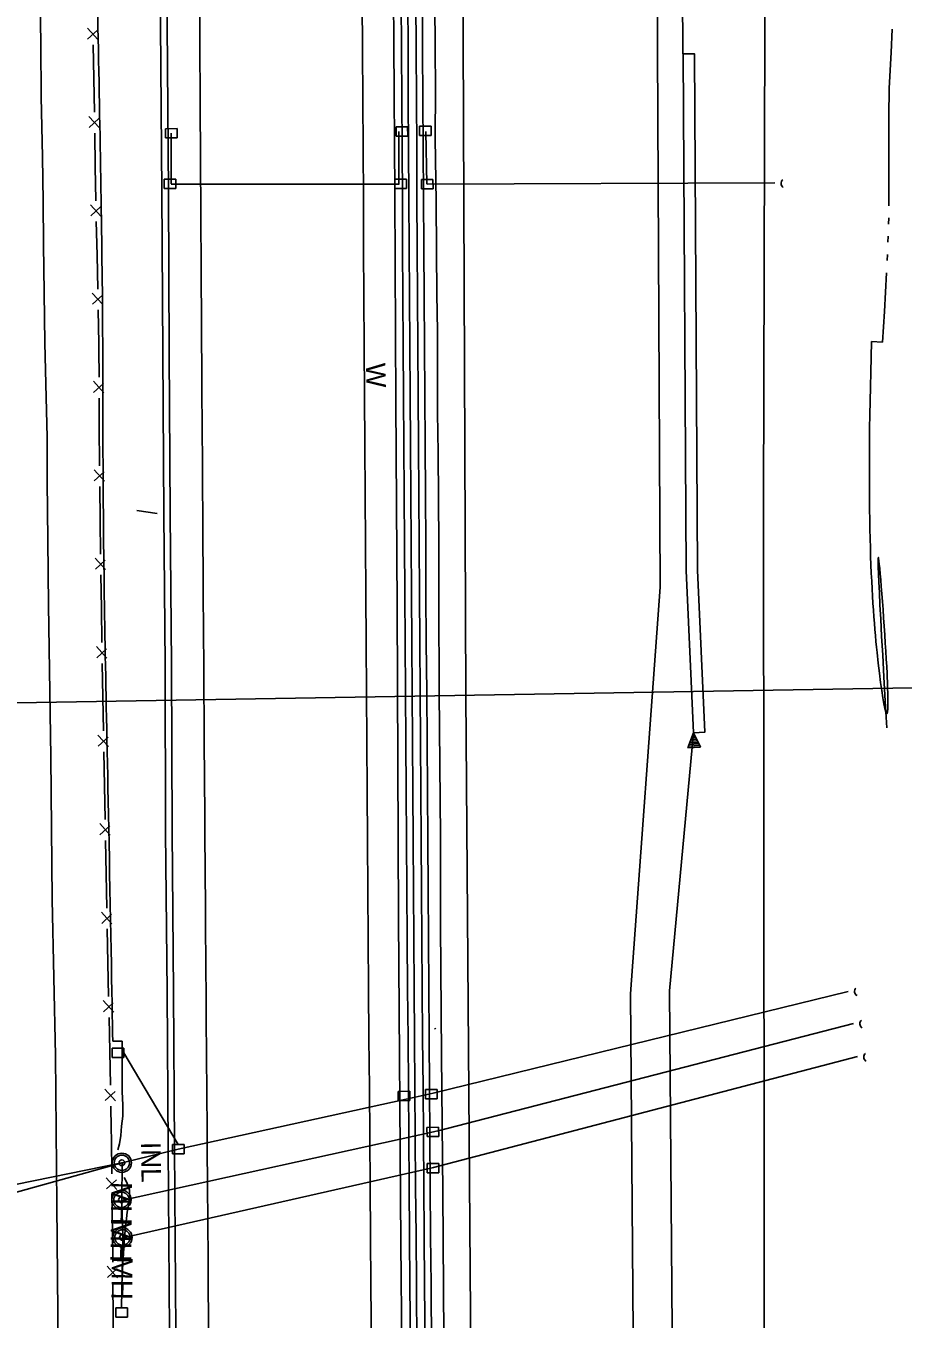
# Model space of a CAD drawing. Extents: x 589250 to 1188077, y 162953 to 363065.
# Drawn here: x 593902.4 to 594172.1, y 182719.7 to 183117.6 of the extents above; entities that cross this region are included whole.
import ezdxf

# ---------------------------------------------------------------- set-up
doc = ezdxf.new("R2010")
doc.units = 0
for name, color, linetype in [('E_BMGRD', 7, 'Continuous'), ('E_DRN', 7, 'Continuous'), ('E_DRN_DrainTile', 7, 'Continuous'), ('E_DRN_SS_UG', 7, 'Continuous'), ('E_DRN_Text', 7, 'Continuous'), ('E_FEN', 7, 'Continuous'), ('E_FEN_P', 7, 'Continuous'), ('E_RDWY', 7, 'Continuous'), ('E_RDWY_Barrier', 7, 'Continuous'), ('E_RDWY_Gravel', 7, 'Continuous'), ('E_RDWY_PavtEdge', 7, 'Continuous'), ('E_SGN', 7, 'Continuous'), ('E_UTL_MH', 7, 'Continuous'), ('E_WAL', 7, 'Continuous'), ('E_WAL_Text', 7, 'Continuous'), ('E_WTR_FlowLine', 7, 'Continuous'), ('P_RDWY_BarrierConc', 7, 'Continuous')]:
    doc.layers.add(name, color=color, linetype=linetype)

# ---------------------------------------------------------------- blocks, each defined once
blk = doc.blocks.new('MH')
at = {"layer": 'E_UTL_MH'}
for radius in [5, 4, 1.5]:
    blk.add_circle((0, 0), radius, dxfattribs=at)
blk.add_text('MH', height=10.8, dxfattribs=at).set_placement((10, -5.4))

msp = doc.modelspace()

# ---------------------------------------------------------------- linework, layer by layer
at = {"layer": 'E_BMGRD'}
for p, q in [((594107.66, 182900.09), (594105.9, 182895.5)), ((594109.36, 182896.67), (594106.29, 182896.53)), ((594109.12, 182897.16), (594106.49, 182897.04)), ((594108.87, 182897.65), (594106.68, 182897.55)), ((594108.63, 182898.13), (594106.88, 182898.05)), ((594108.39, 182898.62), (594107.08, 182898.57)), ((594108.15, 182899.12), (594107.27, 182899.08)), ((594107.9, 182899.61), (594107.47, 182899.59)), ((594109.84, 182895.69), (594107.66, 182900.09)), ((594109.84, 182895.69), (594105.9, 182895.5)), ((594109.6, 182896.18), (594106.1, 182896.01))]:
    msp.add_line(p, q, dxfattribs=at)
msp.add_lwpolyline([(594107.66, 182900.09), (594105.37, 182950.08), (594104.45, 183109.04)], dxfattribs=at)
at = {"layer": 'E_DRN'}
for p, q in [((593948.87, 183085.99), (593945.28, 183085.97)), ((593945.28, 183085.97), (593945.3, 183083.11)), ((593948.88, 183083.13), (593948.87, 183085.99)), ((594019.77, 183086.57), (594016.19, 183086.55)), ((594016.19, 183086.55), (594016.2, 183083.69)), ((594016.2, 183083.69), (594019.79, 183083.71)), ((594019.79, 183083.71), (594019.77, 183086.57)), ((594027.03, 183086.74), (594023.45, 183086.72)), ((594023.45, 183086.72), (594023.46, 183083.86)), ((594023.46, 183083.86), (594027.05, 183083.88)), ((594027.05, 183083.88), (594027.03, 183086.74)), ((593945.3, 183083.11), (593948.88, 183083.13)), ((593948.52, 183070.42), (593944.93, 183070.4)), ((593944.93, 183070.4), (593944.94, 183067.54)), ((593948.53, 183067.56), (593948.52, 183070.42)), ((594019.43, 183070.42), (594015.84, 183070.4)), ((594015.84, 183070.4), (594015.86, 183067.54)), ((594019.44, 183067.56), (594019.43, 183070.42)), ((594027.56, 183070.33), (594023.98, 183070.31)), ((594023.98, 183070.31), (594023.99, 183067.45)), ((594027.57, 183067.47), (594027.56, 183070.33)), ((593944.94, 183067.54), (593948.53, 183067.56)), ((594015.86, 183067.54), (594019.44, 183067.56)), ((594023.99, 183067.45), (594027.57, 183067.47)), ((594028.32, 182808.89), (594028.12, 182809.27)), ((593932.44, 182803.11), (593928.86, 182803.09)), ((593928.86, 182803.09), (593928.87, 182800.23)), ((593932.46, 182800.25), (593932.44, 182803.11)), ((593928.87, 182800.23), (593932.46, 182800.25)), ((594020.43, 182789.8), (594016.85, 182789.78)), ((594016.85, 182789.78), (594016.86, 182786.92)), ((594020.45, 182786.93), (594020.43, 182789.8)), ((594028.8, 182790.33), (594025.21, 182790.32)), ((594025.21, 182790.32), (594025.22, 182787.46)), ((594028.81, 182787.47), (594028.8, 182790.33)), ((594016.86, 182786.92), (594020.45, 182786.93)), ((594025.22, 182787.46), (594028.81, 182787.47)), ((594029.3, 182778.74), (594025.71, 182778.72)), ((594025.71, 182778.72), (594025.73, 182775.86)), ((594029.31, 182775.88), (594029.3, 182778.74)), ((593951.03, 182773.44), (593947.45, 182773.43)), ((593947.45, 182773.43), (593947.46, 182770.56)), ((593951.05, 182770.58), (593951.03, 182773.44)), ((594025.73, 182775.86), (594029.31, 182775.88)), ((593947.46, 182770.56), (593951.05, 182770.58)), ((594029.31, 182767.63), (594025.73, 182767.61)), ((594025.73, 182767.61), (594025.74, 182764.75)), ((594029.33, 182764.76), (594029.31, 182767.63)), ((594025.74, 182764.75), (594029.33, 182764.76)), ((593933.57, 182723.22), (593929.99, 182723.21)), ((593929.99, 182723.21), (593930, 182720.35)), ((593933.59, 182720.36), (593933.57, 182723.22)), ((593930, 182720.35), (593933.59, 182720.36))]:
    msp.add_line(p, q, dxfattribs=at)
for centre, start, end in [((594136.09, 183069.12), 131.6355, 237.8957), ((594158.69, 182820.56), 136.4011, 242.6613), ((594160.34, 182810.6), 131.6355, 237.8957), ((594161.52, 182800.37), 131.6355, 237.8957)]:
    msp.add_arc(centre, 1.49, start, end, dxfattribs=at)
at = {"layer": 'E_DRN_DrainTile'}
msp.add_line((594282.43, 182915.7), (593737.86, 182906.66), dxfattribs=at)
at = {"layer": 'E_DRN_SS_UG'}
for p, q in [((593947.05, 183084.54), (593947.05, 183068.97)), ((594017.01, 183085.07), (594017.01, 183068.86)), ((594025.38, 183085.14), (594025.7, 183068.88)), ((593947.05, 183068.87), (594017.12, 183068.87)), ((594025.74, 183068.88), (594132.65, 183069.26)), ((594027.58, 182789.28), (594155.25, 182820.55)), ((594028.73, 182777.57), (594156.89, 182810.71)), ((594027.75, 182766.35), (594158.06, 182800.48)), ((594019.29, 182787.43), (594027.63, 182789.28)), ((593949.23, 182772.03), (594019.29, 182787.43)), ((593931.81, 182756.23), (594028.61, 182777.57)), ((593931.96, 182767.77), (593949.23, 182772.03)), ((593931.85, 182756.32), (593931.97, 182767.78)), ((593932.21, 182744.74), (594027.77, 182766.32)), ((593932.14, 182744.78), (593931.85, 182756.25))]:
    msp.add_line(p, q, dxfattribs=at)
for points in [[(593949.24, 182773.43), (593932.45, 182801.68)], [(593866.39, 182754.47), (593931.89, 182767.83)], [(593867.37, 182749.87), (593931.89, 182767.83)], [(593932.14, 182744.78), (593931.78, 182723.22)]]:
    msp.add_lwpolyline(points, dxfattribs=at)
at = {"layer": 'E_FEN'}
msp.add_lwpolyline([(594179.07, 184466.06), (594158.77, 184332.69), (594144.87, 184200.42), (594138.31, 183991.8), (594131.21, 183705.3), (594129.24, 182970.46), (594129.66, 182548.32), (594162.87, 182523.97)], dxfattribs=at)
at = {"layer": 'E_FEN_P'}
for p, q in [((593924.51, 183113.37), (593921.29, 183116.93)), ((593921.36, 183113.48), (593924.39, 183116.26)), ((593923.26, 183101.37), (593923.08, 183111.75)), ((593923.43, 183091), (593923.26, 183101.37)), ((593924.97, 183086.19), (593921.76, 183089.75)), ((593921.82, 183086.3), (593924.85, 183089.08)), ((593923.72, 183074.2), (593923.54, 183084.57)), ((593923.9, 183063.86), (593923.72, 183074.2)), ((593923.9, 183063.82), (593923.9, 183063.86)), ((593925.45, 183059.02), (593922.23, 183062.57)), ((593922.3, 183059.12), (593925.32, 183061.91)), ((593924.24, 183047.02), (593924.03, 183057.4)), ((593924.46, 183036.64), (593924.24, 183047.02)), ((593926.01, 183031.85), (593922.79, 183035.4)), ((593922.86, 183031.95), (593925.89, 183034.73)), ((593924.81, 183019.84), (593924.59, 183030.22)), ((593924.85, 183018), (593924.81, 183019.84)), ((593924.88, 183009.47), (593924.85, 183018)), ((593926.36, 183004.65), (593923.19, 183008.25)), ((593923.21, 183004.8), (593926.28, 183007.53)), ((593924.95, 182992.66), (593924.91, 183003.04)), ((593924.99, 182984.04), (593924.95, 182992.66)), ((593925.01, 182982.29), (593924.99, 182984.04)), ((593926.53, 182977.48), (593923.34, 182981.05)), ((593923.38, 182977.6), (593926.43, 182980.36)), ((593925.23, 182965.49), (593925.1, 182975.86)), ((593925.36, 182955.11), (593925.23, 182965.49)), ((593926.88, 182950.3), (593923.69, 182953.87)), ((593923.73, 182950.42), (593926.78, 182953.18)), ((593925.58, 182938.31), (593925.45, 182948.68)), ((593925.76, 182927.91), (593925.58, 182938.31)), ((593927.3, 182923.09), (593924.08, 182926.66)), ((593924.14, 182923.2), (593927.18, 182925.98)), ((593926.04, 182911.07), (593925.87, 182921.47)), ((593926.22, 182900.66), (593926.04, 182911.07)), ((593927.76, 182895.85), (593924.54, 182899.42)), ((593924.6, 182895.96), (593927.64, 182898.74)), ((593926.54, 182883.82), (593926.33, 182894.23)), ((593926.74, 182873.42), (593926.54, 182883.82)), ((593928.3, 182868.62), (593925.07, 182872.18)), ((593925.14, 182868.72), (593928.17, 182871.51)), ((593927.08, 182856.58), (593926.87, 182866.99)), ((593927.28, 182846.18), (593927.08, 182856.58)), ((593928.83, 182841.38), (593925.61, 182844.94)), ((593925.68, 182841.48), (593928.71, 182844.27)), ((593927.61, 182829.34), (593927.41, 182839.75)), ((593927.82, 182818.94), (593927.61, 182829.34)), ((593929.37, 182814.13), (593926.15, 182817.7)), ((593926.21, 182814.24), (593929.25, 182817.03)), ((593928.15, 182802.1), (593927.95, 182812.51)), ((593928.36, 182791.7), (593928.15, 182802.1)), ((593929.91, 182786.89), (593926.68, 182790.45)), ((593926.75, 182787), (593929.79, 182789.78)), ((593928.62, 182778.4), (593928.49, 182785.27)), ((593928.66, 182774.86), (593928.62, 182778.4)), ((593928.77, 182764.46), (593928.66, 182774.86)), ((593930.29, 182759.64), (593927.09, 182763.23)), ((593927.13, 182759.77), (593930.19, 182762.53)), ((593928.96, 182747.62), (593928.85, 182758.02)), ((593929.07, 182737.22), (593928.96, 182747.62)), ((593930.58, 182732.4), (593927.39, 182735.98)), ((593927.43, 182732.53), (593930.49, 182735.29)), ((593929.26, 182720.38), (593929.14, 182730.78)), ((593929.37, 182709.97), (593929.26, 182720.38))]:
    msp.add_line(p, q, dxfattribs=at)
at = {"layer": 'E_RDWY'}
for p, q in [((593906.95, 183111.92), (593906.71, 183125.83)), ((594028.2, 183110.7), (594028.16, 183124.57)), ((593907.1, 183095.74), (593906.95, 183111.92)), ((594028.34, 183098.03), (594028.2, 183110.7)), ((593907.46, 183077.26), (593907.1, 183095.74)), ((594028.28, 183082.9), (594028.34, 183098.03)), ((594028.51, 183063.55), (594028.28, 183082.9)), ((593907.7, 183063.61), (593907.46, 183077.26)), ((593907.82, 183050.31), (593907.7, 183063.61)), ((594028.63, 183048.33), (594028.51, 183063.55)), ((593907.99, 183035.5), (593907.82, 183050.31)), ((594028.77, 183035.03), (594028.63, 183048.33)), ((593908.21, 183020.07), (593907.99, 183035.5)), ((594028.96, 183023.72), (594028.77, 183035.03)), ((593908.62, 183003.24), (593908.21, 183020.07)), ((594028.92, 183010.14), (594028.96, 183023.72)), ((594029, 182998.55), (594028.92, 183010.14)), ((593908.88, 182991.11), (593908.62, 183003.24)), ((594029.14, 182986.26), (594029, 182998.55)), ((593908.95, 182977.55), (593908.88, 182991.11)), ((594029.28, 182972.24), (594029.14, 182986.26)), ((593909.13, 182959.36), (593908.95, 182977.55)), ((594029.34, 182958.12), (594029.28, 182972.24)), ((593909.31, 182939.34), (593909.13, 182959.36)), ((594029.34, 182940.55), (594029.34, 182958.12)), ((594029.44, 182912.63), (594029.34, 182940.55)), ((593909.31, 182939.34), (593909.99, 182892.76)), ((594029.89, 182868.21), (594029.44, 182912.63)), ((593909.99, 182892.76), (593910.48, 182848.81)), ((594029.89, 182840.85), (594029.89, 182868.21)), ((593910.48, 182848.81), (593911.43, 182800.87)), ((594030.18, 182800.93), (594029.89, 182840.85)), ((593911.43, 182800.87), (593911.87, 182754.87)), ((594030.54, 182758.68), (594030.18, 182800.93)), ((594030.85, 182714.46), (594030.54, 182758.68)), ((593911.87, 182754.87), (593912.37, 182705.86))]:
    msp.add_line(p, q, dxfattribs=at)
at = {"layer": 'E_RDWY_Barrier'}
for points in [[(593946.5, 182715.91), (593946.09, 182772.51), (593945.79, 182820.34), (593945.35, 182869.68), (593945.18, 182921.06), (593944.76, 182967.46), (593944.45, 183017.04), (593944.19, 183066.49), (593943.79, 183117.9), (593943.5, 183168.49), (593943.18, 183215.15), (593941.37, 183265.74), (593939.4, 183315.52), (593937.5, 183362.94), (593935.43, 183416.37), (593934.38, 183451.72), (593934.07, 183499.21), (593933.94, 183547.88), (593933.83, 183598.48), (593933.71, 183645.63), (593933.55, 183695.71)], [(593948.5, 182715.92), (593948.09, 182772.53), (593947.79, 182820.35), (593947.35, 182869.69), (593947.18, 182921.07), (593946.76, 182967.47), (593946.45, 183017.05), (593946.19, 183066.51), (593945.78, 183117.91), (593945.5, 183168.5), (593945.18, 183215.19), (593943.37, 183265.81), (593941.39, 183315.6), (593939.5, 183363.02), (593937.43, 183416.44), (593936.38, 183451.76), (593936.06, 183499.22), (593935.94, 183547.88), (593935.83, 183598.48), (593935.71, 183645.63), (593935.55, 183695.72)]]:
    msp.add_lwpolyline(points, dxfattribs=at)
at = {"layer": 'E_RDWY_Gravel'}
for points in [[(594104.39, 183109.04), (594103.67, 183244.68), (594102.45, 183544.69), (594102.55, 183616.42), (594104.9, 183771.5), (594105.73, 183800.25), (594106.12, 183813.33), (594107.59, 183857.71), (594109.36, 183903.09), (594110.06, 183919.51), (594111.22, 183945.18)], [(594107.66, 182900.09), (594100.27, 182820.72), (594105.42, 182169.63)]]:
    msp.add_lwpolyline(points, dxfattribs=at)
at = {"layer": 'E_RDWY_PavtEdge'}
for p, q in [((593962.9, 182168.5), (593958.46, 182729.68)), ((594012.9, 182168.89), (594008.46, 182730.08))]:
    msp.add_line(p, q, dxfattribs=at)
for points in [[(594030.35, 185336.23), (594031.9, 184647.15), (594032.91, 184199.11), (594033.47, 183947.18), (594037.62, 182911.64), (594041.18, 182449.73), (594043.4, 182169.14)], [(594093.4, 182169.53), (594088.28, 182819.81), (594097.4, 182944.94), (594094.45, 183544.69), (594096.37, 183747.2), (594099.26, 183848.43), (594103.42, 183949.62), (594112.26, 184135.72), (594119.25, 184282.78), (594121.1, 184321.82), (594123.11, 184321.82), (594140.21, 184471.08), (594158.55, 184857.33)], [(594104.39, 183109.04), (594107.95, 183109.04), (594108.87, 182950.17), (594111.16, 182900.26), (594107.66, 182900.09)]]:
    msp.add_lwpolyline(points, dxfattribs=at)
for radius, start, end in [(171896.59, 180.1287302, 180.4530652), (171946.59, 180.3112583, 180.3317952), (171946.59, 180.3317952, 180.4530652)]:
    msp.add_arc((765899.68, 184089.33), radius, start, end, dxfattribs=at)
at = {"layer": 'E_SGN'}
msp.add_lwpolyline([(593936.48, 182968.48), (593942.69, 182967.59)], dxfattribs=at)
at = {"layer": 'E_WAL'}
for p, q in [((594015.48, 183112.14), (594015.1, 183172.95)), ((594015.86, 183065.82), (594015.48, 183112.14)), ((594016.17, 183001.86), (594015.86, 183065.82)), ((594016.52, 182939.02), (594016.17, 183001.86)), ((594016.52, 182939.02), (594016.94, 182842.93)), ((594016.94, 182842.93), (594017.72, 182743.1)), ((594017.72, 182743.1), (594018.37, 182642.79))]:
    msp.add_line(p, q, dxfattribs=at)
at = {"layer": 'E_WTR_FlowLine'}
for p, q in [((594168.8, 183116.6), (594168.46, 183109.43)), ((594168.46, 183109.43), (594167.83, 183098.48)), ((594167.83, 183098.48), (594167.77, 183089.67)), ((594167.77, 183089.44), (594167.75, 183070.89)), ((594167.77, 183089.67), (594167.77, 183089.45)), ((594167.75, 183070.89), (594167.77, 183062.26)), ((594167.73, 183058.51), (594167.66, 183056.63)), ((594167.51, 183052.89), (594167.44, 183051.01)), ((594167.3, 183047.26), (594167.23, 183045.39)), ((594167.07, 183041.64), (594166.37, 183029.73)), ((594166.37, 183029.73), (594165.82, 183020.29)), ((593932.02, 182805.27), (593931.96, 182789.75)), ((593931.96, 182789.75), (593932.15, 182785.59)), ((593932.15, 182785.59), (593932.17, 182782.11)), ((593932.17, 182782.11), (593931.81, 182779.05)), ((593931.81, 182779.05), (593931.6, 182776.23)), ((593931.14, 182773.62), (593930.67, 182771.75)), ((593931.6, 182776.23), (593931.14, 182773.62)), ((593932.58, 182763.26), (593933.4, 182761.77)), ((593933.4, 182761.77), (593934.21, 182759.43)), ((593934.21, 182759.43), (593934.31, 182756.71)), ((593934.31, 182756.71), (593933.53, 182752.59)), ((593933.53, 182752.59), (593932.71, 182744.98)), ((593932.71, 182744.98), (593932.05, 182734.97)), ((593932.05, 182734.97), (593932.04, 182732.92)), ((593932, 182728.67), (593931.99, 182727.64)), ((593931.99, 182727.64), (593932.04, 182726.54))]:
    msp.add_line(p, q, dxfattribs=at)
for points in [[(594162.46, 183020.48), (594165.82, 183020.29)], [(593929.06, 182805.27), (593932.02, 182805.27)]]:
    msp.add_lwpolyline(points, dxfattribs=at)
for points in [[(593911.97, 183912.19), (593911.91, 183858.65), (593912.94, 183806.43), (593912.64, 183753), (593913.96, 183701.2), (593913.83, 183649.35), (593914.89, 183596.33), (593915.97, 183545.34), (593918.73, 183510.43), (593918.29, 183502.75), (593917.9, 183447.78), (593919.44, 183395.19), (593920.42, 183342.33), (593921.23, 183290.94), (593922.7, 183238.8), (593923.02, 183187.08), (593924.31, 183130.32), (593925.32, 183076.66), (593926.11, 183026.36), (593925.98, 182977.02), (593926.68, 182926.68), (593927.73, 182877.7), (593928.92, 182816.48), (593929.06, 182805.27)], [(594162.46, 183020.48), (594160.83, 182968.4), (594163.72, 182917.11), (594170.58, 182886.08), (594161.64, 182994.44), (594167.15, 182901.6)]]:
    msp.add_open_spline(points, degree=3, dxfattribs=at)
at = {"layer": 'P_RDWY_BarrierConc'}
for p, q in [((594024.9, 182168.99), (594020.46, 182730.17)), ((594026.9, 182169), (594022.46, 182730.19)), ((594029.4, 182169.02), (594024.96, 182730.21)), ((594031.4, 182169.04), (594026.96, 182730.23))]:
    msp.add_line(p, q, dxfattribs=at)
for radius in [171884.59, 171882.59, 171880.09, 171878.09]:
    msp.add_arc((765899.68, 184089.33), radius, 180.1287302, 180.4530652, dxfattribs=at)

# ---------------------------------------------------------------- block references
at = {"layer": 'E_BMGRD', "xscale": 0.5903335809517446, "yscale": 0.5903335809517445, "rotation": -90.64846525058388}
for p in [(593931.89, 182767.83), (593931.77, 182756.42), (593932.08, 182744.84)]:
    msp.add_blockref('MH', p, dxfattribs=at)

# ---------------------------------------------------------------- texts
at = {"layer": 'E_DRN_Text'}
msp.add_text('INL', height=6, rotation=270.7162, dxfattribs=at).set_placement((593937.79, 182774.17))
at = {"layer": 'E_WAL_Text'}
msp.add_text('W', height=6, rotation=271.5599, dxfattribs=at).set_placement((594006.91, 183013.8))

doc.saveas('drawing.dxf')
